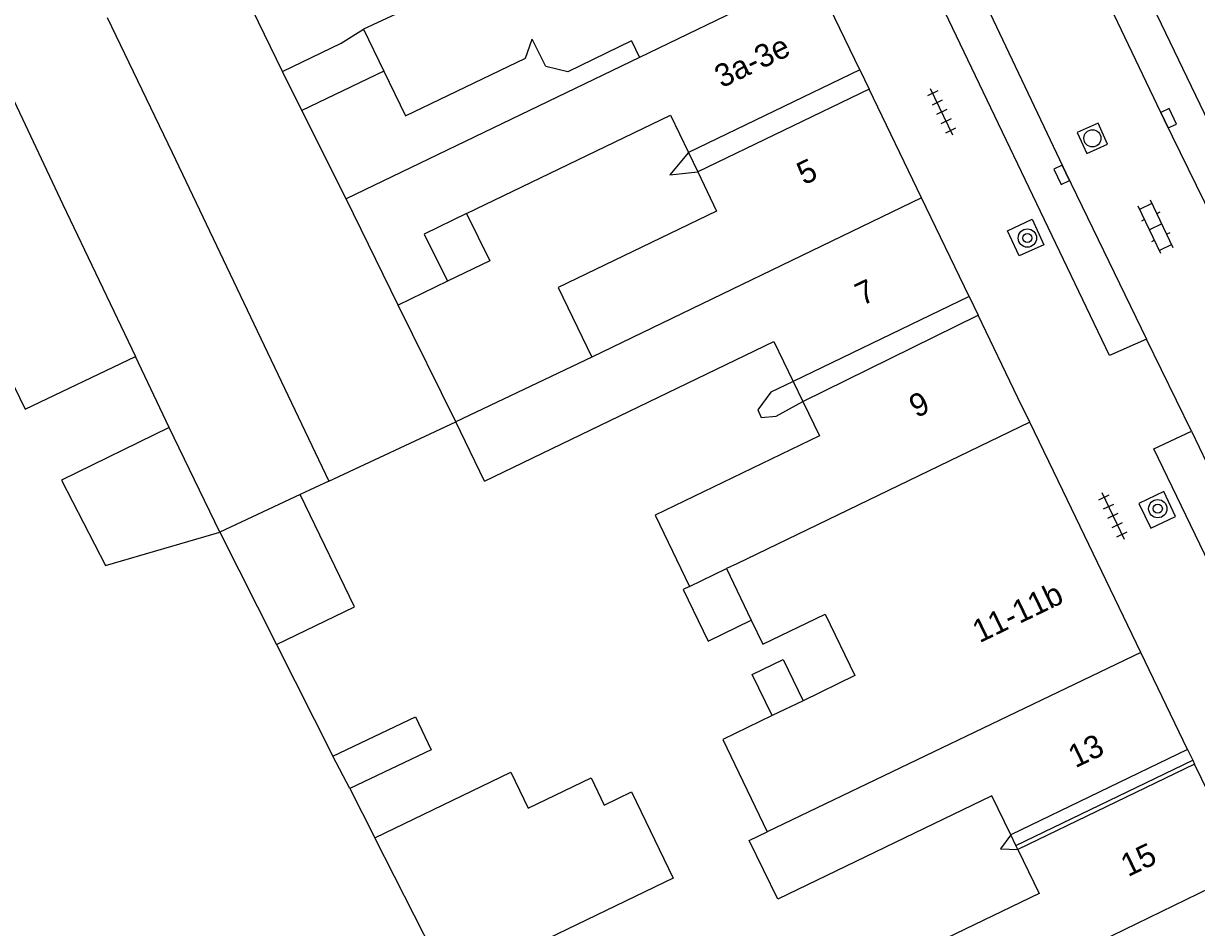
# Model space of a CAD drawing. Extents: x 132998 to 136004, y 396998 to 398512.
# Drawn here: x 134473 to 134524.3, y 397282.5 to 397322 of the extents above; entities that cross this region are included whole.
import ezdxf

# ---------------------------------------------------------------- set-up
doc = ezdxf.new("R2010")
doc.units = 0
for name, color, linetype in [('gg-afsc-erfafscheiding', 7, 'Continuous'), ('gg-afsc-muur', 7, 'Continuous'), ('gg-anno-huisnummerreeks BGT', 7, 'Continuous'), ('gg-bbg-gedigitaliseerde bebouwing', 7, 'Continuous'), ('gg-bbg-gedigitaliseerde bebouwing onder overbouw', 7, 'Continuous'), ('gg-bbg-gedigitaliseerde bijgebouw', 7, 'Continuous'), ('gg-bbg-gedigitaliseerde overbouw', 7, 'Continuous'), ('gg-bbg-hoofdgebouw', 7, 'Continuous'), ('gg-bbg-luifel en loopbrug', 7, 'Continuous'), ('gg-bbg-onder overbouw', 7, 'Continuous'), ('gg-bbg-pand overbouw', 7, 'Continuous'), ('gg-bbg-tussenscheiding', 7, 'Continuous'), ('gg-bbg-tussenscheiding niveau 01', 7, 'Continuous'), ('gg-knt-verharding', 7, 'Continuous'), ('gg-knt-verharding nz', 7, 'Continuous'), ('gt-symb-boom', 7, 'Continuous'), ('gt-symb-klinker verharding', 7, 'Continuous'), ('gt-symb-kolk', 7, 'Continuous'), ('gt-symb-rioolschacht', 7, 'Continuous'), ('gt-symb-tegel verharding', 7, 'Continuous')]:
    doc.layers.add(name, color=color, linetype=linetype)

# ---------------------------------------------------------------- blocks, each defined once
blk = doc.blocks.new('gt0-BOOM')
at = {"layer": 'gt-symb-boom'}
for radius in [0.4, 0.2]:
    blk.add_circle((0, 0), radius, dxfattribs=at)
blk = doc.blocks.new('gt0-TEG1')
at = {"layer": 'gt-symb-tegel verharding'}
for p, q in [((-1.125, 0), (1.125, 0)), ((-0.9, -0.25), (-0.9, 0.25)), ((-0.45, -0.25), (-0.45, 0.25)), ((0, -0.25), (0, 0.25)), ((0.45, -0.25), (0.45, 0.25)), ((0.9, -0.25), (0.9, 0.25))]:
    blk.add_line(p, q, dxfattribs=at)
blk = doc.blocks.new('gt0-KOLK')
at = {"layer": 'gt-symb-kolk'}
blk.add_lwpolyline([(0, 0), (0.375, 0), (0.375, 0.4), (-0.375, 0.4), (-0.375, 0), (0, 0)], dxfattribs=at)
blk = doc.blocks.new('gt0-RS')
at = {"layer": 'gt-symb-rioolschacht'}
blk.add_lwpolyline([(-0.5, -0.5), (0.5, -0.5), (0.5, 0.5), (-0.5, 0.5)], close=True, dxfattribs=at)
blk.add_circle((0, 0), 0.375, dxfattribs=at)
blk = doc.blocks.new('gt0-KL1')
at = {"layer": 'gt-symb-klinker verharding'}
for p, q in [((-1.15, 0.3), (1.15, 0.3)), ((-1, -0.3), (-1, 0.3)), ((-0.5, 0.3), (-0.5, 0.45)), ((0, -0.3), (0, 0.3)), ((0.5, 0.3), (0.5, 0.45)), ((1, -0.3), (1, 0.3)), ((-1.15, -0.3), (1.15, -0.3)), ((-0.5, -0.45), (-0.5, -0.3)), ((0.5, -0.45), (0.5, -0.3))]:
    blk.add_line(p, q, dxfattribs=at)

msp = doc.modelspace()

# ---------------------------------------------------------------- linework, layer by layer
at = {"layer": 'gg-afsc-erfafscheiding'}
for p, q in [((134505.662, 397305.855), (134505.101, 397305.089)), ((134505.245, 397304.748), (134505.895, 397304.805)), ((134484.048, 397294.827), (134486.517, 397289.945)), ((134487.256, 397288.525), (134488.346, 397286.369))]:
    msp.add_line(p, q, dxfattribs=at)
for points in [[(134502.058, 397316.331), (134501.246, 397315.363), (134502.466, 397315.484)], [(134516.153, 397286.508), (134515.713, 397285.898), (134516.463, 397285.865)]]:
    msp.add_lwpolyline(points, dxfattribs=at)
at = {"layer": 'gg-afsc-muur'}
for p, q in [((134506.644, 397306.329), (134505.662, 397305.855)), ((134505.895, 397304.805), (134507.07, 397305.446)), ((134505.101, 397305.089), (134505.245, 397304.748))]:
    msp.add_line(p, q, dxfattribs=at)
at = {"layer": 'gg-bbg-gedigitaliseerde bebouwing'}
for p, q in [((134487.858, 397321.72), (134488.738, 397319.895)), ((134499.573, 397321.211), (134499.919, 397320.494)), ((134499.919, 397320.494), (134487.09, 397314.305)), ((134485.157, 397318.168), (134484.318, 397319.877)), ((134487.09, 397314.305), (134485.157, 397318.168)), ((134491.526, 397310.705), (134489.364, 397309.663)), ((134491.892, 397304.557), (134489.364, 397309.663)), ((134473.063, 397305.121), (134477.88, 397307.417)), ((134479.359, 397304.314), (134477.88, 397307.417)), ((134497.841, 397307.381), (134491.892, 397304.557)), ((134486.34, 397301.967), (134491.892, 397304.557)), ((134493.143, 397301.965), (134491.892, 397304.557)), ((134486.34, 397301.967), (134485.084, 397301.381)), ((134507.071, 397292.368), (134505.72, 397291.717))]:
    msp.add_line(p, q, dxfattribs=at)
for points in [[(134484.318, 397319.877), (134486.877, 397321.117), (134487.858, 397321.72)], [(134488.738, 397319.895), (134489.685, 397317.933), (134494.934, 397320.465), (134495.226, 397321.292)], [(134499.573, 397321.211), (134496.785, 397319.866), (134495.819, 397320.09), (134495.226, 397321.292)], [(134492.361, 397313.662), (134501.272, 397317.961), (134502.058, 397316.331)], [(134467.506, 397316.401), (134469.145, 397313.152), (134473.063, 397305.121)], [(134502.466, 397315.484), (134503.291, 397313.775), (134496.368, 397310.435), (134497.841, 397307.381)], [(134492.361, 397313.662), (134490.506, 397312.767), (134491.526, 397310.705)], [(134493.143, 397301.965), (134505.802, 397308.074), (134506.644, 397306.329)], [(134507.07, 397305.446), (134507.794, 397303.946), (134500.602, 397300.477), (134502.105, 397297.36)], [(134504.809, 397295.889), (134505.319, 397294.833), (134508.045, 397296.148), (134509.34, 397293.463), (134507.071, 397292.368)], [(134505.72, 397291.717), (134503.558, 397290.674), (134505.505, 397286.637)], [(134516.153, 397286.508), (134515.332, 397288.208), (134505.963, 397283.687), (134504.722, 397286.259), (134505.505, 397286.637)], [(134516.463, 397285.865), (134517.393, 397283.938), (134506.429, 397278.649), (134507.762, 397275.884), (134512.564, 397278.2)]]:
    msp.add_lwpolyline(points, dxfattribs=at)
at = {"layer": 'gg-bbg-gedigitaliseerde bebouwing onder overbouw'}
for p, q in [((134509.551, 397319.95), (134502.058, 397316.331)), ((134509.961, 397319.1), (134502.466, 397315.484)), ((134523.885, 397290.238), (134516.153, 397286.508)), ((134524.196, 397289.595), (134516.463, 397285.865))]:
    msp.add_line(p, q, dxfattribs=at)
at = {"layer": 'gg-bbg-gedigitaliseerde bijgebouw'}
for p, q in [((134476.568, 397298.273), (134481.565, 397299.738)), ((134481.565, 397299.738), (134484.048, 397294.827)), ((134487.256, 397288.525), (134486.517, 397289.945)), ((134491.664, 397279.883), (134488.346, 397286.369))]:
    msp.add_line(p, q, dxfattribs=at)
for points in [[(134479.359, 397304.314), (134474.655, 397302.011), (134476.568, 397298.273)], [(134484.048, 397294.827), (134487.462, 397296.476), (134485.084, 397301.381)], [(134502.105, 397297.36), (134501.835, 397297.23), (134502.921, 397294.978), (134504.809, 397295.889)], [(134486.517, 397289.945), (134490.129, 397291.664), (134490.816, 397290.219), (134487.256, 397288.525)], [(134488.346, 397286.369), (134494.297, 397289.24), (134495.054, 397287.67), (134497.806, 397288.999), (134498.381, 397287.808), (134499.571, 397288.383), (134501.392, 397284.608), (134495.505, 397281.767)]]:
    msp.add_lwpolyline(points, dxfattribs=at)
at = {"layer": 'gg-bbg-gedigitaliseerde overbouw'}
for p, q in [((134502.058, 397316.331), (134502.466, 397315.484)), ((134506.644, 397306.329), (134507.07, 397305.446)), ((134516.378, 397286.042), (134516.153, 397286.508)), ((134516.463, 397285.865), (134516.378, 397286.042))]:
    msp.add_line(p, q, dxfattribs=at)
at = {"layer": 'gg-bbg-hoofdgebouw'}
for p, q in [((134509.551, 397319.95), (134507.519, 397324.161)), ((134512.251, 397314.353), (134509.961, 397319.1)), ((134514.333, 397310.038), (134512.251, 397314.353)), ((134516.47, 397305.609), (134514.724, 397309.227)), ((134516.986, 397304.54), (134516.47, 397305.609)), ((134518.425, 397301.556), (134516.986, 397304.54)), ((134521.844, 397294.469), (134518.425, 397301.556)), ((134523.885, 397290.238), (134521.844, 397294.469)), ((134526.439, 397284.946), (134524.196, 397289.595))]:
    msp.add_line(p, q, dxfattribs=at)
at = {"layer": 'gg-bbg-luifel en loopbrug'}
msp.add_line((134488.738, 397319.895), (134485.157, 397318.168), dxfattribs=at)
for points in [[(134492.361, 397313.662), (134493.382, 397311.599), (134491.526, 397310.705)], [(134505.72, 397291.717), (134504.85, 397293.518), (134506.201, 397294.17), (134507.071, 397292.368)]]:
    msp.add_lwpolyline(points, dxfattribs=at)
at = {"layer": 'gg-bbg-onder overbouw'}
for p, q in [((134514.333, 397310.038), (134506.644, 397306.329)), ((134507.07, 397305.446), (134514.724, 397309.227))]:
    msp.add_line(p, q, dxfattribs=at)
at = {"layer": 'gg-bbg-pand overbouw'}
for p, q in [((134509.551, 397319.95), (134509.961, 397319.1)), ((134514.333, 397310.038), (134514.724, 397309.227)), ((134523.885, 397290.238), (134524.115, 397289.762)), ((134524.115, 397289.762), (134524.196, 397289.595))]:
    msp.add_line(p, q, dxfattribs=at)
at = {"layer": 'gg-bbg-tussenscheiding'}
for p, q in [((134484.318, 397319.877), (134478.353, 397332.16)), ((134507.519, 397324.161), (134499.919, 397320.494)), ((134489.269, 397322.376), (134487.858, 397321.72)), ((134476.639, 397322.233), (134479.491, 397316.337)), ((134479.491, 397316.337), (134486.34, 397301.967)), ((134489.364, 397309.663), (134487.09, 397314.305)), ((134512.251, 397314.353), (134497.841, 397307.381)), ((134481.565, 397299.738), (134479.359, 397304.314)), ((134485.084, 397301.381), (134481.565, 397299.738)), ((134502.105, 397297.36), (134503.723, 397298.141)), ((134503.723, 397298.141), (134504.809, 397295.889)), ((134521.844, 397294.469), (134505.505, 397286.637)), ((134526.439, 397284.946), (134512.564, 397278.2))]:
    msp.add_line(p, q, dxfattribs=at)
for points in [[(134468.442, 397327.354), (134474.714, 397314.06), (134477.88, 397307.417)], [(134516.986, 397304.54), (134504.173, 397298.358), (134503.723, 397298.141)]]:
    msp.add_lwpolyline(points, dxfattribs=at)
at = {"layer": 'gg-bbg-tussenscheiding niveau 01'}
msp.add_line((134516.378, 397286.042), (134524.115, 397289.762), dxfattribs=at)
at = {"layer": 'gg-knt-verharding'}
for p, q in [((134522.097, 397308.172), (134520.472, 397307.459)), ((134524.053, 397304.146), (134522.097, 397308.172)), ((134522.408, 397303.386), (134524.053, 397304.146)), ((134537.015, 397273.05), (134522.408, 397303.386))]:
    msp.add_line(p, q, dxfattribs=at)
for points in [[(134511.243, 397342.094), (134512.701, 397342.793), (134549.005, 397267.379)], [(134520.472, 397307.459), (134505.084, 397339.597), (134506.63, 397340.32)], [(134516.019, 397312.905), (134517.094, 397313.417), (134517.597, 397312.305), (134516.519, 397311.817), (134516.019, 397312.905)], [(134521.753, 397300.987), (134522.278, 397299.916), (134523.356, 397300.421), (134522.847, 397301.519), (134521.753, 397300.987)]]:
    msp.add_lwpolyline(points, dxfattribs=at)
at = {"layer": 'gg-knt-verharding nz'}
msp.add_line((134524.053, 397304.146), (134525.063, 397302.057), dxfattribs=at)
for points in [[(134529.559, 397304.116), (134522.882, 397317.745), (134511.243, 397342.094)], [(134506.63, 397340.32), (134512.766, 397327.678), (134518.562, 397315.445), (134522.097, 397308.172)]]:
    msp.add_lwpolyline(points, dxfattribs=at)

# ---------------------------------------------------------------- block references
at = {"layer": 'gt-symb-boom'}
for p in [(134516.882, 397312.594), (134522.583, 397300.763)]:
    msp.add_blockref('gt0-BOOM', p, dxfattribs=at)
at = {"layer": 'gt-symb-klinker verharding', "rotation": 115.79602649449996}
msp.add_blockref('gt0-KL1', (134522.491, 397313.079), dxfattribs=at)
at = {"layer": 'gt-symb-kolk'}
for p, rotation in [((134522.882, 397317.745), -64.33212483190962), ((134518.562, 397315.445), 115.59142414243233)]:
    msp.add_blockref('gt0-KOLK', p, dxfattribs=dict(at, rotation=rotation))
at = {"layer": 'gt-symb-rioolschacht', "rotation": -65.74091554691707}
msp.add_blockref('gt0-RS', (134519.725, 397316.955), dxfattribs=at)
at = {"layer": 'gt-symb-tegel verharding'}
for p, rotation in [((134513.131, 397318.105), 115.59142414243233), ((134520.625, 397300.452), -64.46026718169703)]:
    msp.add_blockref('gt0-TEG1', p, dxfattribs=dict(at, rotation=rotation))

# ---------------------------------------------------------------- texts
at = {"layer": 'gg-anno-huisnummerreeks BGT'}
for s, rotation, p in [('3a-3e', 25.8, (134503.518, 397319.137)), ('5', 25.7, (134507.117, 397314.895)), ('7', 25.7, (134509.663, 397309.618)), ('9', 25.8, (134512.029, 397304.713)), ('11-11b', 25.8, (134514.791, 397294.877)), ('13', 25.8, (134518.982, 397289.409)), ('15', 25.8, (134521.279, 397284.648))]:
    msp.add_text(s, height=1, rotation=rotation, dxfattribs=at).set_placement(p)

doc.saveas('drawing.dxf')
